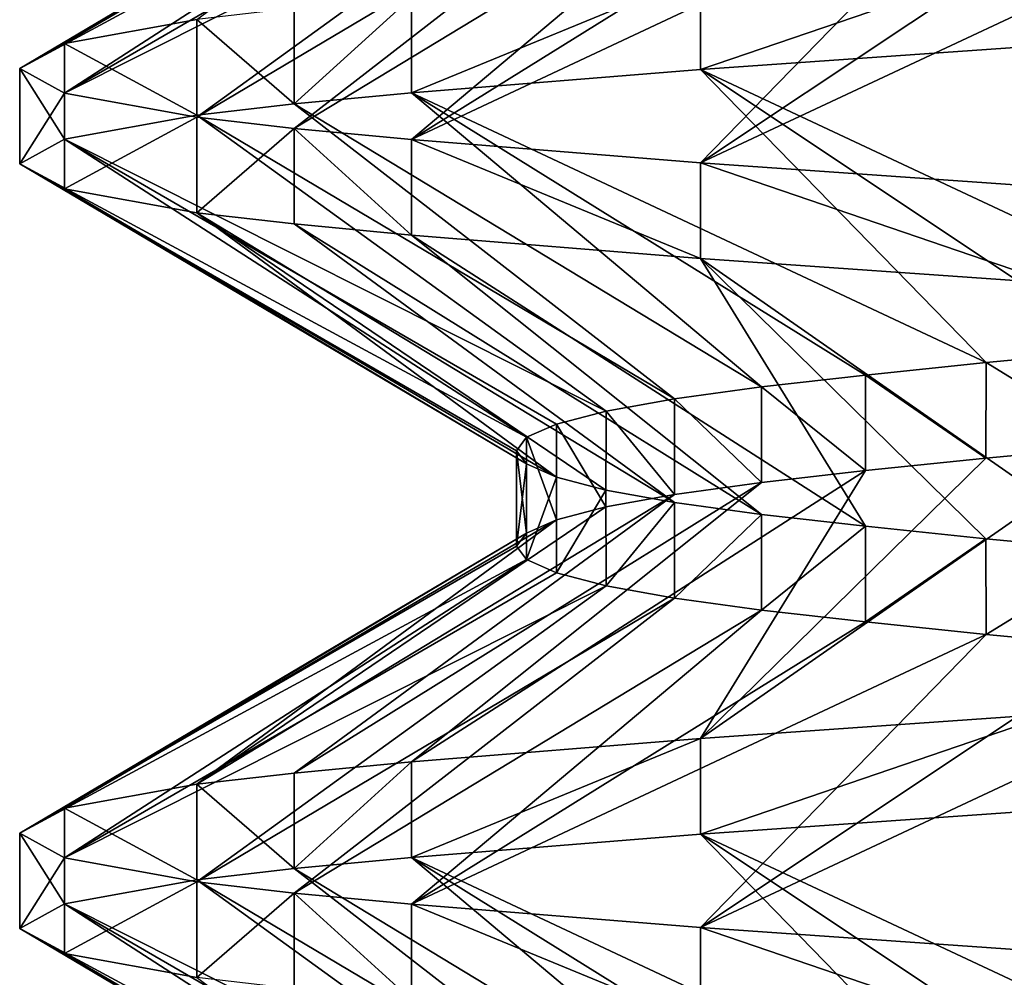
# Model space of a CAD drawing. Header units: inches. Extents: x -4.64 to 4.64, y -1.42 to 0.49.
# Tile 585 of 605: x 4.155 to 4.1952, y 0.3533 to 0.3924. Entities that reach past the tile are written whole.
import ezdxf

# ---------------------------------------------------------------- set-up
doc = ezdxf.new("R2010")
doc.units = ezdxf.units.IN
doc.header["$LTSCALE"] = 65.185185
doc.header["$MEASUREMENT"] = 0
for name, color, linetype in [('100', 7, 'CONTINUOUS'), ('112', 7, 'CONTINUOUS'), ('114', 7, 'CONTINUOUS'), ('273', 7, 'CONTINUOUS'), ('350', 7, 'CONTINUOUS'), ('354', 7, 'CONTINUOUS'), ('366', 7, 'CONTINUOUS'), ('368', 7, 'CONTINUOUS'), ('510', 7, 'CONTINUOUS'), ('96', 7, 'CONTINUOUS')]:
    doc.layers.add(name, color=color, linetype=linetype)

msp = doc.modelspace()

# ---------------------------------------------------------------- linework, layer by layer
at = {"layer": '100', "color": 252, "linetype": 'Continuous', "true_color": 0x969696}
for points in [[(4.182822, 0.394297, 8.692173), (4.182823, 0.390392, 8.692173), (4.197219, 0.395304, 8.703988), (4.182822, 0.394297, 8.692173)], [(4.182823, 0.390392, 8.692173), (4.19722, 0.3914, 8.703989), (4.197219, 0.395304, 8.703988), (4.182823, 0.390392, 8.692173)], [(4.17101, 0.393344, 8.677779), (4.171011, 0.389437, 8.67778), (4.182822, 0.394297, 8.692173), (4.17101, 0.393344, 8.677779)], [(4.171011, 0.389437, 8.67778), (4.182823, 0.390392, 8.692173), (4.182822, 0.394297, 8.692173), (4.171011, 0.389437, 8.67778)], [(4.166217, 0.388984, 8.669783), (4.171011, 0.389437, 8.67778), (4.17101, 0.393344, 8.677779), (4.166217, 0.388984, 8.669783)], [(4.166217, 0.392891, 8.669782), (4.166217, 0.388984, 8.669783), (4.17101, 0.393344, 8.677779), (4.166217, 0.392891, 8.669782)], [(4.162234, 0.392431, 8.66136), (4.166217, 0.388984, 8.669783), (4.166217, 0.392891, 8.669782), (4.162234, 0.392431, 8.66136)], [(4.156826, 0.391452, 8.643537), (4.162234, 0.388525, 8.66136), (4.162234, 0.392431, 8.66136), (4.156826, 0.391452, 8.643537)], [(4.162234, 0.388525, 8.66136), (4.166217, 0.388984, 8.669783), (4.162234, 0.392431, 8.66136), (4.162234, 0.388525, 8.66136)], [(4.155, 0.390438, 8.625001), (4.156826, 0.387548, 8.643535), (4.156826, 0.391452, 8.643537), (4.155, 0.390438, 8.625001)], [(4.156826, 0.387548, 8.643535), (4.162234, 0.388525, 8.66136), (4.156826, 0.391452, 8.643537), (4.156826, 0.387548, 8.643535)], [(4.155, 0.386531, 8.624999), (4.156826, 0.387548, 8.643535), (4.155, 0.390438, 8.625001), (4.155, 0.386531, 8.624999)], [(4.156826, 0.38942, 8.606465), (4.155, 0.386531, 8.624999), (4.155, 0.390438, 8.625001), (4.156826, 0.38942, 8.606465)], [(4.156826, 0.385517, 8.606463), (4.155, 0.386531, 8.624999), (4.156826, 0.38942, 8.606465), (4.156826, 0.385517, 8.606463)], [(4.162234, 0.388444, 8.58864), (4.156826, 0.385517, 8.606463), (4.156826, 0.38942, 8.606465), (4.162234, 0.388444, 8.58864)], [(4.162234, 0.384538, 8.58864), (4.156826, 0.385517, 8.606463), (4.162234, 0.388444, 8.58864), (4.162234, 0.384538, 8.58864)], [(4.166217, 0.387984, 8.580217), (4.162234, 0.384538, 8.58864), (4.162234, 0.388444, 8.58864), (4.166217, 0.387984, 8.580217)], [(4.166217, 0.384078, 8.580218), (4.162234, 0.384538, 8.58864), (4.166217, 0.387984, 8.580217), (4.166217, 0.384078, 8.580218)], [(4.17101, 0.383624, 8.572221), (4.166217, 0.384078, 8.580218), (4.166217, 0.387984, 8.580217), (4.17101, 0.383624, 8.572221)], [(4.171011, 0.387531, 8.57222), (4.17101, 0.383624, 8.572221), (4.166217, 0.387984, 8.580217), (4.171011, 0.387531, 8.57222)], [(4.182822, 0.382671, 8.557827), (4.17101, 0.383624, 8.572221), (4.171011, 0.387531, 8.57222), (4.182822, 0.382671, 8.557827)], [(4.182823, 0.386577, 8.557827), (4.182822, 0.382671, 8.557827), (4.171011, 0.387531, 8.57222), (4.182823, 0.386577, 8.557827)], [(4.197219, 0.381665, 8.546012), (4.182822, 0.382671, 8.557827), (4.182823, 0.386577, 8.557827), (4.197219, 0.381665, 8.546012)], [(4.19722, 0.385568, 8.546011), (4.197219, 0.381665, 8.546012), (4.182823, 0.386577, 8.557827), (4.19722, 0.385568, 8.546011)]]:
    msp.add_3dface(points, dxfattribs=at)
at = {"layer": '112', "color": 252, "linetype": 'Continuous', "true_color": 0x969696}
for points in [[(4.156826, 0.391452, 8.643537), (4.162234, 0.392431, 8.66136), (4.176929, 0.403237, 8.640527), (4.156826, 0.391452, 8.643537)], [(4.175706, 0.402698, 8.632805), (4.156826, 0.391452, 8.643537), (4.176929, 0.403237, 8.640527), (4.175706, 0.402698, 8.632805)], [(4.155, 0.390438, 8.625001), (4.156826, 0.391452, 8.643537), (4.175706, 0.402698, 8.632805), (4.155, 0.390438, 8.625001)], [(4.175297, 0.402156, 8.624994), (4.155, 0.390438, 8.625001), (4.175706, 0.402698, 8.632805), (4.175297, 0.402156, 8.624994)], [(4.175708, 0.40161, 8.617184), (4.155, 0.390438, 8.625001), (4.175297, 0.402156, 8.624994), (4.175708, 0.40161, 8.617184)], [(4.156826, 0.38942, 8.606465), (4.155, 0.390438, 8.625001), (4.175708, 0.40161, 8.617184), (4.156826, 0.38942, 8.606465)], [(4.176931, 0.401072, 8.609462), (4.156826, 0.38942, 8.606465), (4.175708, 0.40161, 8.617184), (4.176931, 0.401072, 8.609462)], [(4.178956, 0.400546, 8.60191), (4.156826, 0.38942, 8.606465), (4.176931, 0.401072, 8.609462), (4.178956, 0.400546, 8.60191)], [(4.162234, 0.388444, 8.58864), (4.156826, 0.38942, 8.606465), (4.178956, 0.400546, 8.60191), (4.162234, 0.388444, 8.58864)], [(4.181757, 0.400039, 8.594613), (4.162234, 0.388444, 8.58864), (4.178956, 0.400546, 8.60191), (4.181757, 0.400039, 8.594613)], [(4.166217, 0.387984, 8.580217), (4.162234, 0.388444, 8.58864), (4.181757, 0.400039, 8.594613), (4.166217, 0.387984, 8.580217)], [(4.185307, 0.399552, 8.587646), (4.166217, 0.387984, 8.580217), (4.181757, 0.400039, 8.594613), (4.185307, 0.399552, 8.587646)], [(4.171011, 0.387531, 8.57222), (4.166217, 0.387984, 8.580217), (4.185307, 0.399552, 8.587646), (4.171011, 0.387531, 8.57222)], [(4.189562, 0.399066, 8.581094), (4.171011, 0.387531, 8.57222), (4.185307, 0.399552, 8.587646), (4.189562, 0.399066, 8.581094)], [(4.194483, 0.398558, 8.575016), (4.171011, 0.387531, 8.57222), (4.189562, 0.399066, 8.581094), (4.194483, 0.398558, 8.575016)], [(4.182823, 0.386577, 8.557827), (4.171011, 0.387531, 8.57222), (4.194483, 0.398558, 8.575016), (4.182823, 0.386577, 8.557827)], [(4.200011, 0.39803, 8.569488), (4.182823, 0.386577, 8.557827), (4.194483, 0.398558, 8.575016), (4.200011, 0.39803, 8.569488)], [(4.20609, 0.39749, 8.564565), (4.182823, 0.386577, 8.557827), (4.200011, 0.39803, 8.569488), (4.20609, 0.39749, 8.564565)], [(4.19722, 0.385568, 8.546011), (4.182823, 0.386577, 8.557827), (4.20609, 0.39749, 8.564565), (4.19722, 0.385568, 8.546011)], [(4.182822, 0.363047, 8.692173), (4.197219, 0.364054, 8.703988), (4.200008, 0.37503, 8.680509), (4.182822, 0.363047, 8.692173)], [(4.19448, 0.374504, 8.67498), (4.182822, 0.363047, 8.692173), (4.200008, 0.37503, 8.680509), (4.19448, 0.374504, 8.67498)], [(4.189558, 0.373997, 8.6689), (4.182822, 0.363047, 8.692173), (4.19448, 0.374504, 8.67498), (4.189558, 0.373997, 8.6689)], [(4.17101, 0.362094, 8.677779), (4.182822, 0.363047, 8.692173), (4.189558, 0.373997, 8.6689), (4.17101, 0.362094, 8.677779)], [(4.185303, 0.37351, 8.662347), (4.17101, 0.362094, 8.677779), (4.189558, 0.373997, 8.6689), (4.185303, 0.37351, 8.662347)], [(4.166217, 0.361641, 8.669782), (4.17101, 0.362094, 8.677779), (4.185303, 0.37351, 8.662347), (4.166217, 0.361641, 8.669782)], [(4.181753, 0.373024, 8.655378), (4.166217, 0.361641, 8.669782), (4.185303, 0.37351, 8.662347), (4.181753, 0.373024, 8.655378)], [(4.162234, 0.361181, 8.66136), (4.166217, 0.361641, 8.669782), (4.181753, 0.373024, 8.655378), (4.162234, 0.361181, 8.66136)], [(4.178952, 0.372516, 8.648081), (4.162234, 0.361181, 8.66136), (4.181753, 0.373024, 8.655378), (4.178952, 0.372516, 8.648081)], [(4.176929, 0.371987, 8.640527), (4.162234, 0.361181, 8.66136), (4.178952, 0.372516, 8.648081), (4.176929, 0.371987, 8.640527)], [(4.156826, 0.360202, 8.643537), (4.162234, 0.361181, 8.66136), (4.176929, 0.371987, 8.640527), (4.156826, 0.360202, 8.643537)], [(4.175706, 0.371448, 8.632805), (4.156826, 0.360202, 8.643537), (4.176929, 0.371987, 8.640527), (4.175706, 0.371448, 8.632805)], [(4.155, 0.359188, 8.625001), (4.156826, 0.360202, 8.643537), (4.175706, 0.371448, 8.632805), (4.155, 0.359188, 8.625001)], [(4.175297, 0.370906, 8.624994), (4.155, 0.359188, 8.625001), (4.175706, 0.371448, 8.632805), (4.175297, 0.370906, 8.624994)], [(4.175708, 0.37036, 8.617184), (4.155, 0.359188, 8.625001), (4.175297, 0.370906, 8.624994), (4.175708, 0.37036, 8.617184)], [(4.156826, 0.35817, 8.606465), (4.155, 0.359188, 8.625001), (4.175708, 0.37036, 8.617184), (4.156826, 0.35817, 8.606465)], [(4.176931, 0.369822, 8.609462), (4.156826, 0.35817, 8.606465), (4.175708, 0.37036, 8.617184), (4.176931, 0.369822, 8.609462)], [(4.178956, 0.369296, 8.60191), (4.156826, 0.35817, 8.606465), (4.176931, 0.369822, 8.609462), (4.178956, 0.369296, 8.60191)], [(4.162234, 0.357194, 8.58864), (4.156826, 0.35817, 8.606465), (4.178956, 0.369296, 8.60191), (4.162234, 0.357194, 8.58864)], [(4.181757, 0.368789, 8.594613), (4.162234, 0.357194, 8.58864), (4.178956, 0.369296, 8.60191), (4.181757, 0.368789, 8.594613)], [(4.166217, 0.356734, 8.580217), (4.162234, 0.357194, 8.58864), (4.181757, 0.368789, 8.594613), (4.166217, 0.356734, 8.580217)], [(4.185307, 0.368302, 8.587646), (4.166217, 0.356734, 8.580217), (4.181757, 0.368789, 8.594613), (4.185307, 0.368302, 8.587646)], [(4.171011, 0.356281, 8.57222), (4.166217, 0.356734, 8.580217), (4.185307, 0.368302, 8.587646), (4.171011, 0.356281, 8.57222)], [(4.189562, 0.367816, 8.581094), (4.171011, 0.356281, 8.57222), (4.185307, 0.368302, 8.587646), (4.189562, 0.367816, 8.581094)], [(4.194483, 0.367308, 8.575016), (4.171011, 0.356281, 8.57222), (4.189562, 0.367816, 8.581094), (4.194483, 0.367308, 8.575016)], [(4.182823, 0.355327, 8.557827), (4.171011, 0.356281, 8.57222), (4.194483, 0.367308, 8.575016), (4.182823, 0.355327, 8.557827)], [(4.200011, 0.36678, 8.569488), (4.182823, 0.355327, 8.557827), (4.194483, 0.367308, 8.575016), (4.200011, 0.36678, 8.569488)], [(4.20609, 0.36624, 8.564565), (4.182823, 0.355327, 8.557827), (4.200011, 0.36678, 8.569488), (4.20609, 0.36624, 8.564565)], [(4.19722, 0.354318, 8.546011), (4.182823, 0.355327, 8.557827), (4.20609, 0.36624, 8.564565), (4.19722, 0.354318, 8.546011)]]:
    msp.add_3dface(points, dxfattribs=at)
at = {"layer": '114', "color": 252, "linetype": 'Continuous', "true_color": 0x969696}
for points in [[(4.19722, 0.3914, 8.703989), (4.182823, 0.390392, 8.692173), (4.20609, 0.379478, 8.685435), (4.19722, 0.3914, 8.703989)], [(4.182823, 0.390392, 8.692173), (4.171011, 0.389437, 8.67778), (4.194483, 0.378411, 8.674984), (4.182823, 0.390392, 8.692173)], [(4.20609, 0.379478, 8.685435), (4.182823, 0.390392, 8.692173), (4.200011, 0.378939, 8.680512), (4.20609, 0.379478, 8.685435)], [(4.200011, 0.378939, 8.680512), (4.182823, 0.390392, 8.692173), (4.194483, 0.378411, 8.674984), (4.200011, 0.378939, 8.680512)], [(4.171011, 0.389437, 8.67778), (4.166217, 0.388984, 8.669783), (4.185307, 0.377417, 8.662354), (4.171011, 0.389437, 8.67778)], [(4.194483, 0.378411, 8.674984), (4.171011, 0.389437, 8.67778), (4.189562, 0.377903, 8.668906), (4.194483, 0.378411, 8.674984)], [(4.189562, 0.377903, 8.668906), (4.171011, 0.389437, 8.67778), (4.185307, 0.377417, 8.662354), (4.189562, 0.377903, 8.668906)], [(4.166217, 0.388984, 8.669783), (4.162234, 0.388525, 8.66136), (4.181757, 0.37693, 8.655387), (4.166217, 0.388984, 8.669783)], [(4.185307, 0.377417, 8.662354), (4.166217, 0.388984, 8.669783), (4.181757, 0.37693, 8.655387), (4.185307, 0.377417, 8.662354)], [(4.162234, 0.388525, 8.66136), (4.156826, 0.387548, 8.643535), (4.178956, 0.376423, 8.64809), (4.162234, 0.388525, 8.66136)], [(4.181757, 0.37693, 8.655387), (4.162234, 0.388525, 8.66136), (4.178956, 0.376423, 8.64809), (4.181757, 0.37693, 8.655387)], [(4.156826, 0.387548, 8.643535), (4.155, 0.386531, 8.624999), (4.175708, 0.375359, 8.632816), (4.156826, 0.387548, 8.643535)], [(4.178956, 0.376423, 8.64809), (4.156826, 0.387548, 8.643535), (4.176931, 0.375896, 8.640538), (4.178956, 0.376423, 8.64809)], [(4.176931, 0.375896, 8.640538), (4.156826, 0.387548, 8.643535), (4.175708, 0.375359, 8.632816), (4.176931, 0.375896, 8.640538)], [(4.155, 0.386531, 8.624999), (4.156826, 0.385517, 8.606463), (4.175706, 0.37427, 8.617195), (4.155, 0.386531, 8.624999)], [(4.175708, 0.375359, 8.632816), (4.155, 0.386531, 8.624999), (4.175297, 0.374813, 8.625006), (4.175708, 0.375359, 8.632816)], [(4.175297, 0.374813, 8.625006), (4.155, 0.386531, 8.624999), (4.175706, 0.37427, 8.617195), (4.175297, 0.374813, 8.625006)], [(4.156826, 0.385517, 8.606463), (4.162234, 0.384538, 8.58864), (4.176929, 0.373731, 8.609473), (4.156826, 0.385517, 8.606463)], [(4.175706, 0.37427, 8.617195), (4.156826, 0.385517, 8.606463), (4.176929, 0.373731, 8.609473), (4.175706, 0.37427, 8.617195)], [(4.162234, 0.384538, 8.58864), (4.166217, 0.384078, 8.580218), (4.181753, 0.372695, 8.594622), (4.162234, 0.384538, 8.58864)], [(4.176929, 0.373731, 8.609473), (4.162234, 0.384538, 8.58864), (4.178952, 0.373203, 8.601919), (4.176929, 0.373731, 8.609473)], [(4.178952, 0.373203, 8.601919), (4.162234, 0.384538, 8.58864), (4.181753, 0.372695, 8.594622), (4.178952, 0.373203, 8.601919)], [(4.166217, 0.384078, 8.580218), (4.17101, 0.383624, 8.572221), (4.185303, 0.372209, 8.587653), (4.166217, 0.384078, 8.580218)], [(4.181753, 0.372695, 8.594622), (4.166217, 0.384078, 8.580218), (4.185303, 0.372209, 8.587653), (4.181753, 0.372695, 8.594622)], [(4.17101, 0.383624, 8.572221), (4.182822, 0.382671, 8.557827), (4.189558, 0.371722, 8.5811), (4.17101, 0.383624, 8.572221)], [(4.185303, 0.372209, 8.587653), (4.17101, 0.383624, 8.572221), (4.189558, 0.371722, 8.5811), (4.185303, 0.372209, 8.587653)], [(4.182822, 0.382671, 8.557827), (4.197219, 0.381665, 8.546012), (4.200008, 0.370688, 8.569491), (4.182822, 0.382671, 8.557827)], [(4.189558, 0.371722, 8.5811), (4.182822, 0.382671, 8.557827), (4.19448, 0.371215, 8.57502), (4.189558, 0.371722, 8.5811)], [(4.19448, 0.371215, 8.57502), (4.182822, 0.382671, 8.557827), (4.200008, 0.370688, 8.569491), (4.19448, 0.371215, 8.57502)], [(4.19722, 0.36015, 8.703989), (4.182823, 0.359142, 8.692173), (4.20609, 0.348228, 8.685435), (4.19722, 0.36015, 8.703989)], [(4.182823, 0.359142, 8.692173), (4.171011, 0.358187, 8.67778), (4.194483, 0.347161, 8.674984), (4.182823, 0.359142, 8.692173)], [(4.20609, 0.348228, 8.685435), (4.182823, 0.359142, 8.692173), (4.200011, 0.347689, 8.680512), (4.20609, 0.348228, 8.685435)], [(4.200011, 0.347689, 8.680512), (4.182823, 0.359142, 8.692173), (4.194483, 0.347161, 8.674984), (4.200011, 0.347689, 8.680512)], [(4.171011, 0.358187, 8.67778), (4.166217, 0.357734, 8.669783), (4.185307, 0.346167, 8.662354), (4.171011, 0.358187, 8.67778)], [(4.194483, 0.347161, 8.674984), (4.171011, 0.358187, 8.67778), (4.189562, 0.346653, 8.668906), (4.194483, 0.347161, 8.674984)], [(4.189562, 0.346653, 8.668906), (4.171011, 0.358187, 8.67778), (4.185307, 0.346167, 8.662354), (4.189562, 0.346653, 8.668906)], [(4.166217, 0.357734, 8.669783), (4.162234, 0.357275, 8.66136), (4.181757, 0.34568, 8.655387), (4.166217, 0.357734, 8.669783)], [(4.185307, 0.346167, 8.662354), (4.166217, 0.357734, 8.669783), (4.181757, 0.34568, 8.655387), (4.185307, 0.346167, 8.662354)], [(4.162234, 0.357275, 8.66136), (4.156826, 0.356298, 8.643535), (4.178956, 0.345173, 8.64809), (4.162234, 0.357275, 8.66136)], [(4.181757, 0.34568, 8.655387), (4.162234, 0.357275, 8.66136), (4.178956, 0.345173, 8.64809), (4.181757, 0.34568, 8.655387)], [(4.156826, 0.356298, 8.643535), (4.155, 0.355281, 8.624999), (4.175708, 0.344109, 8.632816), (4.156826, 0.356298, 8.643535)], [(4.178956, 0.345173, 8.64809), (4.156826, 0.356298, 8.643535), (4.176931, 0.344646, 8.640538), (4.178956, 0.345173, 8.64809)], [(4.176931, 0.344646, 8.640538), (4.156826, 0.356298, 8.643535), (4.175708, 0.344109, 8.632816), (4.176931, 0.344646, 8.640538)], [(4.155, 0.355281, 8.624999), (4.156826, 0.354267, 8.606463), (4.175706, 0.34302, 8.617195), (4.155, 0.355281, 8.624999)], [(4.175708, 0.344109, 8.632816), (4.155, 0.355281, 8.624999), (4.175297, 0.343563, 8.625006), (4.175708, 0.344109, 8.632816)], [(4.175297, 0.343563, 8.625006), (4.155, 0.355281, 8.624999), (4.175706, 0.34302, 8.617195), (4.175297, 0.343563, 8.625006)], [(4.156826, 0.354267, 8.606463), (4.162234, 0.353288, 8.58864), (4.176929, 0.342481, 8.609473), (4.156826, 0.354267, 8.606463)], [(4.175706, 0.34302, 8.617195), (4.156826, 0.354267, 8.606463), (4.176929, 0.342481, 8.609473), (4.175706, 0.34302, 8.617195)]]:
    msp.add_3dface(points, dxfattribs=at)
at = {"layer": '273', "color": 252, "linetype": 'Continuous', "true_color": 0x969696}
for points in [[(4.200008, 0.37503, 8.680509), (4.200011, 0.378939, 8.680512), (4.194483, 0.378411, 8.674984), (4.200008, 0.37503, 8.680509)], [(4.19448, 0.374504, 8.67498), (4.194483, 0.378411, 8.674984), (4.189562, 0.377903, 8.668906), (4.19448, 0.374504, 8.67498)], [(4.19448, 0.374504, 8.67498), (4.200008, 0.37503, 8.680509), (4.194483, 0.378411, 8.674984), (4.19448, 0.374504, 8.67498)], [(4.189558, 0.373997, 8.6689), (4.189562, 0.377903, 8.668906), (4.185307, 0.377417, 8.662354), (4.189558, 0.373997, 8.6689)], [(4.189558, 0.373997, 8.6689), (4.19448, 0.374504, 8.67498), (4.189562, 0.377903, 8.668906), (4.189558, 0.373997, 8.6689)], [(4.185303, 0.37351, 8.662347), (4.185307, 0.377417, 8.662354), (4.181757, 0.37693, 8.655387), (4.185303, 0.37351, 8.662347)], [(4.185303, 0.37351, 8.662347), (4.189558, 0.373997, 8.6689), (4.185307, 0.377417, 8.662354), (4.185303, 0.37351, 8.662347)], [(4.181753, 0.373024, 8.655378), (4.181757, 0.37693, 8.655387), (4.178956, 0.376423, 8.64809), (4.181753, 0.373024, 8.655378)], [(4.181753, 0.373024, 8.655378), (4.185303, 0.37351, 8.662347), (4.181757, 0.37693, 8.655387), (4.181753, 0.373024, 8.655378)], [(4.178952, 0.372516, 8.648081), (4.178956, 0.376423, 8.64809), (4.176931, 0.375896, 8.640538), (4.178952, 0.372516, 8.648081)], [(4.178952, 0.372516, 8.648081), (4.181753, 0.373024, 8.655378), (4.178956, 0.376423, 8.64809), (4.178952, 0.372516, 8.648081)], [(4.176929, 0.371987, 8.640527), (4.176931, 0.375896, 8.640538), (4.175708, 0.375359, 8.632816), (4.176929, 0.371987, 8.640527)], [(4.176929, 0.371987, 8.640527), (4.178952, 0.372516, 8.648081), (4.176931, 0.375896, 8.640538), (4.176929, 0.371987, 8.640527)], [(4.175706, 0.371448, 8.632805), (4.175708, 0.375359, 8.632816), (4.175297, 0.374813, 8.625006), (4.175706, 0.371448, 8.632805)], [(4.175706, 0.371448, 8.632805), (4.176929, 0.371987, 8.640527), (4.175708, 0.375359, 8.632816), (4.175706, 0.371448, 8.632805)], [(4.175297, 0.370906, 8.624994), (4.175706, 0.371448, 8.632805), (4.175297, 0.374813, 8.625006), (4.175297, 0.370906, 8.624994)], [(4.175297, 0.370906, 8.624994), (4.175297, 0.374813, 8.625006), (4.175706, 0.37427, 8.617195), (4.175297, 0.370906, 8.624994)], [(4.175708, 0.37036, 8.617184), (4.175297, 0.370906, 8.624994), (4.175706, 0.37427, 8.617195), (4.175708, 0.37036, 8.617184)], [(4.175708, 0.37036, 8.617184), (4.175706, 0.37427, 8.617195), (4.176929, 0.373731, 8.609473), (4.175708, 0.37036, 8.617184)], [(4.176931, 0.369822, 8.609462), (4.175708, 0.37036, 8.617184), (4.176929, 0.373731, 8.609473), (4.176931, 0.369822, 8.609462)], [(4.176931, 0.369822, 8.609462), (4.176929, 0.373731, 8.609473), (4.178952, 0.373203, 8.601919), (4.176931, 0.369822, 8.609462)], [(4.178956, 0.369296, 8.60191), (4.176931, 0.369822, 8.609462), (4.178952, 0.373203, 8.601919), (4.178956, 0.369296, 8.60191)], [(4.178956, 0.369296, 8.60191), (4.178952, 0.373203, 8.601919), (4.181753, 0.372695, 8.594622), (4.178956, 0.369296, 8.60191)], [(4.181757, 0.368789, 8.594613), (4.178956, 0.369296, 8.60191), (4.181753, 0.372695, 8.594622), (4.181757, 0.368789, 8.594613)], [(4.181757, 0.368789, 8.594613), (4.181753, 0.372695, 8.594622), (4.185303, 0.372209, 8.587653), (4.181757, 0.368789, 8.594613)], [(4.185307, 0.368302, 8.587646), (4.181757, 0.368789, 8.594613), (4.185303, 0.372209, 8.587653), (4.185307, 0.368302, 8.587646)], [(4.185307, 0.368302, 8.587646), (4.185303, 0.372209, 8.587653), (4.189558, 0.371722, 8.5811), (4.185307, 0.368302, 8.587646)], [(4.189562, 0.367816, 8.581094), (4.185307, 0.368302, 8.587646), (4.189558, 0.371722, 8.5811), (4.189562, 0.367816, 8.581094)], [(4.189562, 0.367816, 8.581094), (4.189558, 0.371722, 8.5811), (4.19448, 0.371215, 8.57502), (4.189562, 0.367816, 8.581094)], [(4.194483, 0.367308, 8.575016), (4.189562, 0.367816, 8.581094), (4.19448, 0.371215, 8.57502), (4.194483, 0.367308, 8.575016)], [(4.194483, 0.367308, 8.575016), (4.19448, 0.371215, 8.57502), (4.200008, 0.370688, 8.569491), (4.194483, 0.367308, 8.575016)], [(4.200011, 0.36678, 8.569488), (4.194483, 0.367308, 8.575016), (4.200008, 0.370688, 8.569491), (4.200011, 0.36678, 8.569488)]]:
    msp.add_3dface(points, dxfattribs=at)
at = {"layer": '350', "color": 252, "linetype": 'Continuous', "true_color": 0x969696}
for points in [[(4.182822, 0.363047, -8.557827), (4.182823, 0.359142, -8.557827), (4.197219, 0.364054, -8.546012), (4.182822, 0.363047, -8.557827)], [(4.182823, 0.359142, -8.557827), (4.19722, 0.36015, -8.546011), (4.197219, 0.364054, -8.546012), (4.182823, 0.359142, -8.557827)], [(4.17101, 0.362094, -8.572221), (4.171011, 0.358187, -8.57222), (4.182822, 0.363047, -8.557827), (4.17101, 0.362094, -8.572221)], [(4.171011, 0.358187, -8.57222), (4.182823, 0.359142, -8.557827), (4.182822, 0.363047, -8.557827), (4.171011, 0.358187, -8.57222)], [(4.166217, 0.357734, -8.580217), (4.171011, 0.358187, -8.57222), (4.17101, 0.362094, -8.572221), (4.166217, 0.357734, -8.580217)], [(4.166217, 0.361641, -8.580218), (4.166217, 0.357734, -8.580217), (4.17101, 0.362094, -8.572221), (4.166217, 0.361641, -8.580218)], [(4.162234, 0.361181, -8.58864), (4.166217, 0.357734, -8.580217), (4.166217, 0.361641, -8.580218), (4.162234, 0.361181, -8.58864)], [(4.156826, 0.360202, -8.606463), (4.162234, 0.357275, -8.58864), (4.162234, 0.361181, -8.58864), (4.156826, 0.360202, -8.606463)], [(4.162234, 0.357275, -8.58864), (4.166217, 0.357734, -8.580217), (4.162234, 0.361181, -8.58864), (4.162234, 0.357275, -8.58864)], [(4.155, 0.359188, -8.624999), (4.156826, 0.356298, -8.606465), (4.156826, 0.360202, -8.606463), (4.155, 0.359188, -8.624999)], [(4.156826, 0.356298, -8.606465), (4.162234, 0.357275, -8.58864), (4.156826, 0.360202, -8.606463), (4.156826, 0.356298, -8.606465)], [(4.155, 0.355281, -8.625001), (4.156826, 0.356298, -8.606465), (4.155, 0.359188, -8.624999), (4.155, 0.355281, -8.625001)], [(4.156826, 0.35817, -8.643535), (4.155, 0.355281, -8.625001), (4.155, 0.359188, -8.624999), (4.156826, 0.35817, -8.643535)], [(4.156826, 0.354267, -8.643537), (4.155, 0.355281, -8.625001), (4.156826, 0.35817, -8.643535), (4.156826, 0.354267, -8.643537)], [(4.162234, 0.357194, -8.66136), (4.156826, 0.354267, -8.643537), (4.156826, 0.35817, -8.643535), (4.162234, 0.357194, -8.66136)], [(4.162234, 0.353288, -8.66136), (4.156826, 0.354267, -8.643537), (4.162234, 0.357194, -8.66136), (4.162234, 0.353288, -8.66136)], [(4.166217, 0.356734, -8.669783), (4.162234, 0.353288, -8.66136), (4.162234, 0.357194, -8.66136), (4.166217, 0.356734, -8.669783)], [(4.166217, 0.352828, -8.669782), (4.162234, 0.353288, -8.66136), (4.166217, 0.356734, -8.669783), (4.166217, 0.352828, -8.669782)], [(4.17101, 0.352374, -8.677779), (4.166217, 0.352828, -8.669782), (4.166217, 0.356734, -8.669783), (4.17101, 0.352374, -8.677779)], [(4.171011, 0.356281, -8.67778), (4.17101, 0.352374, -8.677779), (4.166217, 0.356734, -8.669783), (4.171011, 0.356281, -8.67778)], [(4.182822, 0.351421, -8.692173), (4.17101, 0.352374, -8.677779), (4.171011, 0.356281, -8.67778), (4.182822, 0.351421, -8.692173)], [(4.182823, 0.355327, -8.692173), (4.182822, 0.351421, -8.692173), (4.171011, 0.356281, -8.67778), (4.182823, 0.355327, -8.692173)], [(4.197219, 0.350415, -8.703988), (4.182822, 0.351421, -8.692173), (4.182823, 0.355327, -8.692173), (4.197219, 0.350415, -8.703988)], [(4.19722, 0.354318, -8.703989), (4.197219, 0.350415, -8.703988), (4.182823, 0.355327, -8.692173), (4.19722, 0.354318, -8.703989)]]:
    msp.add_3dface(points, dxfattribs=at)
at = {"layer": '354', "color": 252, "linetype": 'Continuous', "true_color": 0x969696}
for points in [[(4.182822, 0.394297, -8.557827), (4.182823, 0.390392, -8.557827), (4.197219, 0.395304, -8.546012), (4.182822, 0.394297, -8.557827)], [(4.182823, 0.390392, -8.557827), (4.19722, 0.3914, -8.546011), (4.197219, 0.395304, -8.546012), (4.182823, 0.390392, -8.557827)], [(4.17101, 0.393344, -8.572221), (4.171011, 0.389437, -8.57222), (4.182822, 0.394297, -8.557827), (4.17101, 0.393344, -8.572221)], [(4.171011, 0.389437, -8.57222), (4.182823, 0.390392, -8.557827), (4.182822, 0.394297, -8.557827), (4.171011, 0.389437, -8.57222)], [(4.166217, 0.388984, -8.580217), (4.171011, 0.389437, -8.57222), (4.17101, 0.393344, -8.572221), (4.166217, 0.388984, -8.580217)], [(4.166217, 0.392891, -8.580218), (4.166217, 0.388984, -8.580217), (4.17101, 0.393344, -8.572221), (4.166217, 0.392891, -8.580218)], [(4.162234, 0.392431, -8.58864), (4.166217, 0.388984, -8.580217), (4.166217, 0.392891, -8.580218), (4.162234, 0.392431, -8.58864)], [(4.156826, 0.391452, -8.606463), (4.162234, 0.388525, -8.58864), (4.162234, 0.392431, -8.58864), (4.156826, 0.391452, -8.606463)], [(4.162234, 0.388525, -8.58864), (4.166217, 0.388984, -8.580217), (4.162234, 0.392431, -8.58864), (4.162234, 0.388525, -8.58864)], [(4.155, 0.390438, -8.624999), (4.156826, 0.387548, -8.606465), (4.156826, 0.391452, -8.606463), (4.155, 0.390438, -8.624999)], [(4.156826, 0.387548, -8.606465), (4.162234, 0.388525, -8.58864), (4.156826, 0.391452, -8.606463), (4.156826, 0.387548, -8.606465)], [(4.155, 0.386531, -8.625001), (4.156826, 0.387548, -8.606465), (4.155, 0.390438, -8.624999), (4.155, 0.386531, -8.625001)], [(4.156826, 0.38942, -8.643535), (4.155, 0.386531, -8.625001), (4.155, 0.390438, -8.624999), (4.156826, 0.38942, -8.643535)], [(4.156826, 0.385517, -8.643537), (4.155, 0.386531, -8.625001), (4.156826, 0.38942, -8.643535), (4.156826, 0.385517, -8.643537)], [(4.162234, 0.388444, -8.66136), (4.156826, 0.385517, -8.643537), (4.156826, 0.38942, -8.643535), (4.162234, 0.388444, -8.66136)], [(4.162234, 0.384538, -8.66136), (4.156826, 0.385517, -8.643537), (4.162234, 0.388444, -8.66136), (4.162234, 0.384538, -8.66136)], [(4.166217, 0.387984, -8.669783), (4.162234, 0.384538, -8.66136), (4.162234, 0.388444, -8.66136), (4.166217, 0.387984, -8.669783)], [(4.166217, 0.384078, -8.669782), (4.162234, 0.384538, -8.66136), (4.166217, 0.387984, -8.669783), (4.166217, 0.384078, -8.669782)], [(4.17101, 0.383624, -8.677779), (4.166217, 0.384078, -8.669782), (4.166217, 0.387984, -8.669783), (4.17101, 0.383624, -8.677779)], [(4.171011, 0.387531, -8.67778), (4.17101, 0.383624, -8.677779), (4.166217, 0.387984, -8.669783), (4.171011, 0.387531, -8.67778)], [(4.182822, 0.382671, -8.692173), (4.17101, 0.383624, -8.677779), (4.171011, 0.387531, -8.67778), (4.182822, 0.382671, -8.692173)], [(4.182823, 0.386577, -8.692173), (4.182822, 0.382671, -8.692173), (4.171011, 0.387531, -8.67778), (4.182823, 0.386577, -8.692173)], [(4.197219, 0.381665, -8.703988), (4.182822, 0.382671, -8.692173), (4.182823, 0.386577, -8.692173), (4.197219, 0.381665, -8.703988)], [(4.19722, 0.385568, -8.703989), (4.197219, 0.381665, -8.703988), (4.182823, 0.386577, -8.692173), (4.19722, 0.385568, -8.703989)]]:
    msp.add_3dface(points, dxfattribs=at)
at = {"layer": '366', "color": 252, "linetype": 'Continuous', "true_color": 0x969696}
for points in [[(4.156826, 0.391452, -8.606463), (4.162234, 0.392431, -8.58864), (4.176929, 0.403237, -8.609473), (4.156826, 0.391452, -8.606463)], [(4.175706, 0.402698, -8.617195), (4.156826, 0.391452, -8.606463), (4.176929, 0.403237, -8.609473), (4.175706, 0.402698, -8.617195)], [(4.155, 0.390438, -8.624999), (4.156826, 0.391452, -8.606463), (4.175706, 0.402698, -8.617195), (4.155, 0.390438, -8.624999)], [(4.175297, 0.402156, -8.625006), (4.155, 0.390438, -8.624999), (4.175706, 0.402698, -8.617195), (4.175297, 0.402156, -8.625006)], [(4.175708, 0.40161, -8.632816), (4.155, 0.390438, -8.624999), (4.175297, 0.402156, -8.625006), (4.175708, 0.40161, -8.632816)], [(4.156826, 0.38942, -8.643535), (4.155, 0.390438, -8.624999), (4.175708, 0.40161, -8.632816), (4.156826, 0.38942, -8.643535)], [(4.176931, 0.401072, -8.640538), (4.156826, 0.38942, -8.643535), (4.175708, 0.40161, -8.632816), (4.176931, 0.401072, -8.640538)], [(4.178956, 0.400546, -8.64809), (4.156826, 0.38942, -8.643535), (4.176931, 0.401072, -8.640538), (4.178956, 0.400546, -8.64809)], [(4.162234, 0.388444, -8.66136), (4.156826, 0.38942, -8.643535), (4.178956, 0.400546, -8.64809), (4.162234, 0.388444, -8.66136)], [(4.181757, 0.400039, -8.655387), (4.162234, 0.388444, -8.66136), (4.178956, 0.400546, -8.64809), (4.181757, 0.400039, -8.655387)], [(4.166217, 0.387984, -8.669783), (4.162234, 0.388444, -8.66136), (4.181757, 0.400039, -8.655387), (4.166217, 0.387984, -8.669783)], [(4.185307, 0.399552, -8.662354), (4.166217, 0.387984, -8.669783), (4.181757, 0.400039, -8.655387), (4.185307, 0.399552, -8.662354)], [(4.171011, 0.387531, -8.67778), (4.166217, 0.387984, -8.669783), (4.185307, 0.399552, -8.662354), (4.171011, 0.387531, -8.67778)], [(4.189562, 0.399066, -8.668906), (4.171011, 0.387531, -8.67778), (4.185307, 0.399552, -8.662354), (4.189562, 0.399066, -8.668906)], [(4.194483, 0.398558, -8.674984), (4.171011, 0.387531, -8.67778), (4.189562, 0.399066, -8.668906), (4.194483, 0.398558, -8.674984)], [(4.182823, 0.386577, -8.692173), (4.171011, 0.387531, -8.67778), (4.194483, 0.398558, -8.674984), (4.182823, 0.386577, -8.692173)], [(4.200011, 0.39803, -8.680512), (4.182823, 0.386577, -8.692173), (4.194483, 0.398558, -8.674984), (4.200011, 0.39803, -8.680512)], [(4.20609, 0.39749, -8.685435), (4.182823, 0.386577, -8.692173), (4.200011, 0.39803, -8.680512), (4.20609, 0.39749, -8.685435)], [(4.19722, 0.385568, -8.703989), (4.182823, 0.386577, -8.692173), (4.20609, 0.39749, -8.685435), (4.19722, 0.385568, -8.703989)], [(4.182822, 0.363047, -8.557827), (4.197219, 0.364054, -8.546012), (4.200008, 0.37503, -8.569491), (4.182822, 0.363047, -8.557827)], [(4.19448, 0.374504, -8.57502), (4.182822, 0.363047, -8.557827), (4.200008, 0.37503, -8.569491), (4.19448, 0.374504, -8.57502)], [(4.189558, 0.373997, -8.5811), (4.182822, 0.363047, -8.557827), (4.19448, 0.374504, -8.57502), (4.189558, 0.373997, -8.5811)], [(4.17101, 0.362094, -8.572221), (4.182822, 0.363047, -8.557827), (4.189558, 0.373997, -8.5811), (4.17101, 0.362094, -8.572221)], [(4.185303, 0.37351, -8.587653), (4.17101, 0.362094, -8.572221), (4.189558, 0.373997, -8.5811), (4.185303, 0.37351, -8.587653)], [(4.166217, 0.361641, -8.580218), (4.17101, 0.362094, -8.572221), (4.185303, 0.37351, -8.587653), (4.166217, 0.361641, -8.580218)], [(4.181753, 0.373024, -8.594622), (4.166217, 0.361641, -8.580218), (4.185303, 0.37351, -8.587653), (4.181753, 0.373024, -8.594622)], [(4.162234, 0.361181, -8.58864), (4.166217, 0.361641, -8.580218), (4.181753, 0.373024, -8.594622), (4.162234, 0.361181, -8.58864)], [(4.178952, 0.372516, -8.601919), (4.162234, 0.361181, -8.58864), (4.181753, 0.373024, -8.594622), (4.178952, 0.372516, -8.601919)], [(4.176929, 0.371987, -8.609473), (4.162234, 0.361181, -8.58864), (4.178952, 0.372516, -8.601919), (4.176929, 0.371987, -8.609473)], [(4.156826, 0.360202, -8.606463), (4.162234, 0.361181, -8.58864), (4.176929, 0.371987, -8.609473), (4.156826, 0.360202, -8.606463)], [(4.175706, 0.371448, -8.617195), (4.156826, 0.360202, -8.606463), (4.176929, 0.371987, -8.609473), (4.175706, 0.371448, -8.617195)], [(4.155, 0.359188, -8.624999), (4.156826, 0.360202, -8.606463), (4.175706, 0.371448, -8.617195), (4.155, 0.359188, -8.624999)], [(4.175297, 0.370906, -8.625006), (4.155, 0.359188, -8.624999), (4.175706, 0.371448, -8.617195), (4.175297, 0.370906, -8.625006)], [(4.175708, 0.37036, -8.632816), (4.155, 0.359188, -8.624999), (4.175297, 0.370906, -8.625006), (4.175708, 0.37036, -8.632816)], [(4.156826, 0.35817, -8.643535), (4.155, 0.359188, -8.624999), (4.175708, 0.37036, -8.632816), (4.156826, 0.35817, -8.643535)], [(4.176931, 0.369822, -8.640538), (4.156826, 0.35817, -8.643535), (4.175708, 0.37036, -8.632816), (4.176931, 0.369822, -8.640538)], [(4.178956, 0.369296, -8.64809), (4.156826, 0.35817, -8.643535), (4.176931, 0.369822, -8.640538), (4.178956, 0.369296, -8.64809)], [(4.162234, 0.357194, -8.66136), (4.156826, 0.35817, -8.643535), (4.178956, 0.369296, -8.64809), (4.162234, 0.357194, -8.66136)], [(4.181757, 0.368789, -8.655387), (4.162234, 0.357194, -8.66136), (4.178956, 0.369296, -8.64809), (4.181757, 0.368789, -8.655387)], [(4.166217, 0.356734, -8.669783), (4.162234, 0.357194, -8.66136), (4.181757, 0.368789, -8.655387), (4.166217, 0.356734, -8.669783)], [(4.185307, 0.368302, -8.662354), (4.166217, 0.356734, -8.669783), (4.181757, 0.368789, -8.655387), (4.185307, 0.368302, -8.662354)], [(4.171011, 0.356281, -8.67778), (4.166217, 0.356734, -8.669783), (4.185307, 0.368302, -8.662354), (4.171011, 0.356281, -8.67778)], [(4.189562, 0.367816, -8.668906), (4.171011, 0.356281, -8.67778), (4.185307, 0.368302, -8.662354), (4.189562, 0.367816, -8.668906)], [(4.194483, 0.367308, -8.674984), (4.171011, 0.356281, -8.67778), (4.189562, 0.367816, -8.668906), (4.194483, 0.367308, -8.674984)], [(4.182823, 0.355327, -8.692173), (4.171011, 0.356281, -8.67778), (4.194483, 0.367308, -8.674984), (4.182823, 0.355327, -8.692173)], [(4.200011, 0.36678, -8.680512), (4.182823, 0.355327, -8.692173), (4.194483, 0.367308, -8.674984), (4.200011, 0.36678, -8.680512)], [(4.20609, 0.36624, -8.685435), (4.182823, 0.355327, -8.692173), (4.200011, 0.36678, -8.680512), (4.20609, 0.36624, -8.685435)], [(4.19722, 0.354318, -8.703989), (4.182823, 0.355327, -8.692173), (4.20609, 0.36624, -8.685435), (4.19722, 0.354318, -8.703989)]]:
    msp.add_3dface(points, dxfattribs=at)
at = {"layer": '368', "color": 252, "linetype": 'Continuous', "true_color": 0x969696}
for points in [[(4.19722, 0.3914, -8.546011), (4.182823, 0.390392, -8.557827), (4.20609, 0.379478, -8.564565), (4.19722, 0.3914, -8.546011)], [(4.182823, 0.390392, -8.557827), (4.171011, 0.389437, -8.57222), (4.194483, 0.378411, -8.575016), (4.182823, 0.390392, -8.557827)], [(4.20609, 0.379478, -8.564565), (4.182823, 0.390392, -8.557827), (4.200011, 0.378939, -8.569488), (4.20609, 0.379478, -8.564565)], [(4.200011, 0.378939, -8.569488), (4.182823, 0.390392, -8.557827), (4.194483, 0.378411, -8.575016), (4.200011, 0.378939, -8.569488)], [(4.171011, 0.389437, -8.57222), (4.166217, 0.388984, -8.580217), (4.185307, 0.377417, -8.587646), (4.171011, 0.389437, -8.57222)], [(4.194483, 0.378411, -8.575016), (4.171011, 0.389437, -8.57222), (4.189562, 0.377903, -8.581094), (4.194483, 0.378411, -8.575016)], [(4.189562, 0.377903, -8.581094), (4.171011, 0.389437, -8.57222), (4.185307, 0.377417, -8.587646), (4.189562, 0.377903, -8.581094)], [(4.166217, 0.388984, -8.580217), (4.162234, 0.388525, -8.58864), (4.181757, 0.37693, -8.594613), (4.166217, 0.388984, -8.580217)], [(4.185307, 0.377417, -8.587646), (4.166217, 0.388984, -8.580217), (4.181757, 0.37693, -8.594613), (4.185307, 0.377417, -8.587646)], [(4.162234, 0.388525, -8.58864), (4.156826, 0.387548, -8.606465), (4.178956, 0.376423, -8.60191), (4.162234, 0.388525, -8.58864)], [(4.181757, 0.37693, -8.594613), (4.162234, 0.388525, -8.58864), (4.178956, 0.376423, -8.60191), (4.181757, 0.37693, -8.594613)], [(4.156826, 0.387548, -8.606465), (4.155, 0.386531, -8.625001), (4.175708, 0.375359, -8.617184), (4.156826, 0.387548, -8.606465)], [(4.178956, 0.376423, -8.60191), (4.156826, 0.387548, -8.606465), (4.176931, 0.375896, -8.609462), (4.178956, 0.376423, -8.60191)], [(4.176931, 0.375896, -8.609462), (4.156826, 0.387548, -8.606465), (4.175708, 0.375359, -8.617184), (4.176931, 0.375896, -8.609462)], [(4.155, 0.386531, -8.625001), (4.156826, 0.385517, -8.643537), (4.175706, 0.37427, -8.632805), (4.155, 0.386531, -8.625001)], [(4.175708, 0.375359, -8.617184), (4.155, 0.386531, -8.625001), (4.175297, 0.374813, -8.624994), (4.175708, 0.375359, -8.617184)], [(4.175297, 0.374813, -8.624994), (4.155, 0.386531, -8.625001), (4.175706, 0.37427, -8.632805), (4.175297, 0.374813, -8.624994)], [(4.156826, 0.385517, -8.643537), (4.162234, 0.384538, -8.66136), (4.176929, 0.373731, -8.640527), (4.156826, 0.385517, -8.643537)], [(4.175706, 0.37427, -8.632805), (4.156826, 0.385517, -8.643537), (4.176929, 0.373731, -8.640527), (4.175706, 0.37427, -8.632805)], [(4.162234, 0.384538, -8.66136), (4.166217, 0.384078, -8.669782), (4.181753, 0.372695, -8.655378), (4.162234, 0.384538, -8.66136)], [(4.176929, 0.373731, -8.640527), (4.162234, 0.384538, -8.66136), (4.178952, 0.373203, -8.648081), (4.176929, 0.373731, -8.640527)], [(4.178952, 0.373203, -8.648081), (4.162234, 0.384538, -8.66136), (4.181753, 0.372695, -8.655378), (4.178952, 0.373203, -8.648081)], [(4.166217, 0.384078, -8.669782), (4.17101, 0.383624, -8.677779), (4.185303, 0.372209, -8.662347), (4.166217, 0.384078, -8.669782)], [(4.181753, 0.372695, -8.655378), (4.166217, 0.384078, -8.669782), (4.185303, 0.372209, -8.662347), (4.181753, 0.372695, -8.655378)], [(4.17101, 0.383624, -8.677779), (4.182822, 0.382671, -8.692173), (4.189558, 0.371722, -8.6689), (4.17101, 0.383624, -8.677779)], [(4.185303, 0.372209, -8.662347), (4.17101, 0.383624, -8.677779), (4.189558, 0.371722, -8.6689), (4.185303, 0.372209, -8.662347)], [(4.182822, 0.382671, -8.692173), (4.197219, 0.381665, -8.703988), (4.200008, 0.370688, -8.680509), (4.182822, 0.382671, -8.692173)], [(4.189558, 0.371722, -8.6689), (4.182822, 0.382671, -8.692173), (4.19448, 0.371215, -8.67498), (4.189558, 0.371722, -8.6689)], [(4.19448, 0.371215, -8.67498), (4.182822, 0.382671, -8.692173), (4.200008, 0.370688, -8.680509), (4.19448, 0.371215, -8.67498)], [(4.19722, 0.36015, -8.546011), (4.182823, 0.359142, -8.557827), (4.20609, 0.348228, -8.564565), (4.19722, 0.36015, -8.546011)], [(4.182823, 0.359142, -8.557827), (4.171011, 0.358187, -8.57222), (4.194483, 0.347161, -8.575016), (4.182823, 0.359142, -8.557827)], [(4.20609, 0.348228, -8.564565), (4.182823, 0.359142, -8.557827), (4.200011, 0.347689, -8.569488), (4.20609, 0.348228, -8.564565)], [(4.200011, 0.347689, -8.569488), (4.182823, 0.359142, -8.557827), (4.194483, 0.347161, -8.575016), (4.200011, 0.347689, -8.569488)], [(4.171011, 0.358187, -8.57222), (4.166217, 0.357734, -8.580217), (4.185307, 0.346167, -8.587646), (4.171011, 0.358187, -8.57222)], [(4.194483, 0.347161, -8.575016), (4.171011, 0.358187, -8.57222), (4.189562, 0.346653, -8.581094), (4.194483, 0.347161, -8.575016)], [(4.189562, 0.346653, -8.581094), (4.171011, 0.358187, -8.57222), (4.185307, 0.346167, -8.587646), (4.189562, 0.346653, -8.581094)], [(4.166217, 0.357734, -8.580217), (4.162234, 0.357275, -8.58864), (4.181757, 0.34568, -8.594613), (4.166217, 0.357734, -8.580217)], [(4.185307, 0.346167, -8.587646), (4.166217, 0.357734, -8.580217), (4.181757, 0.34568, -8.594613), (4.185307, 0.346167, -8.587646)], [(4.162234, 0.357275, -8.58864), (4.156826, 0.356298, -8.606465), (4.178956, 0.345173, -8.60191), (4.162234, 0.357275, -8.58864)], [(4.181757, 0.34568, -8.594613), (4.162234, 0.357275, -8.58864), (4.178956, 0.345173, -8.60191), (4.181757, 0.34568, -8.594613)], [(4.156826, 0.356298, -8.606465), (4.155, 0.355281, -8.625001), (4.175708, 0.344109, -8.617184), (4.156826, 0.356298, -8.606465)], [(4.178956, 0.345173, -8.60191), (4.156826, 0.356298, -8.606465), (4.176931, 0.344646, -8.609462), (4.178956, 0.345173, -8.60191)], [(4.176931, 0.344646, -8.609462), (4.156826, 0.356298, -8.606465), (4.175708, 0.344109, -8.617184), (4.176931, 0.344646, -8.609462)], [(4.155, 0.355281, -8.625001), (4.156826, 0.354267, -8.643537), (4.175706, 0.34302, -8.632805), (4.155, 0.355281, -8.625001)], [(4.175708, 0.344109, -8.617184), (4.155, 0.355281, -8.625001), (4.175297, 0.343563, -8.624994), (4.175708, 0.344109, -8.617184)], [(4.175297, 0.343563, -8.624994), (4.155, 0.355281, -8.625001), (4.175706, 0.34302, -8.632805), (4.175297, 0.343563, -8.624994)], [(4.156826, 0.354267, -8.643537), (4.162234, 0.353288, -8.66136), (4.176929, 0.342481, -8.640527), (4.156826, 0.354267, -8.643537)], [(4.175706, 0.34302, -8.632805), (4.156826, 0.354267, -8.643537), (4.176929, 0.342481, -8.640527), (4.175706, 0.34302, -8.632805)]]:
    msp.add_3dface(points, dxfattribs=at)
at = {"layer": '510', "color": 252, "linetype": 'Continuous', "true_color": 0x969696}
for points in [[(4.200008, 0.37503, -8.569491), (4.200011, 0.378939, -8.569488), (4.194483, 0.378411, -8.575016), (4.200008, 0.37503, -8.569491)], [(4.19448, 0.374504, -8.57502), (4.194483, 0.378411, -8.575016), (4.189562, 0.377903, -8.581094), (4.19448, 0.374504, -8.57502)], [(4.19448, 0.374504, -8.57502), (4.200008, 0.37503, -8.569491), (4.194483, 0.378411, -8.575016), (4.19448, 0.374504, -8.57502)], [(4.189558, 0.373997, -8.5811), (4.189562, 0.377903, -8.581094), (4.185307, 0.377417, -8.587646), (4.189558, 0.373997, -8.5811)], [(4.189558, 0.373997, -8.5811), (4.19448, 0.374504, -8.57502), (4.189562, 0.377903, -8.581094), (4.189558, 0.373997, -8.5811)], [(4.185303, 0.37351, -8.587653), (4.185307, 0.377417, -8.587646), (4.181757, 0.37693, -8.594613), (4.185303, 0.37351, -8.587653)], [(4.185303, 0.37351, -8.587653), (4.189558, 0.373997, -8.5811), (4.185307, 0.377417, -8.587646), (4.185303, 0.37351, -8.587653)], [(4.181753, 0.373024, -8.594622), (4.181757, 0.37693, -8.594613), (4.178956, 0.376423, -8.60191), (4.181753, 0.373024, -8.594622)], [(4.181753, 0.373024, -8.594622), (4.185303, 0.37351, -8.587653), (4.181757, 0.37693, -8.594613), (4.181753, 0.373024, -8.594622)], [(4.178952, 0.372516, -8.601919), (4.178956, 0.376423, -8.60191), (4.176931, 0.375896, -8.609462), (4.178952, 0.372516, -8.601919)], [(4.178952, 0.372516, -8.601919), (4.181753, 0.373024, -8.594622), (4.178956, 0.376423, -8.60191), (4.178952, 0.372516, -8.601919)], [(4.176929, 0.371987, -8.609473), (4.176931, 0.375896, -8.609462), (4.175708, 0.375359, -8.617184), (4.176929, 0.371987, -8.609473)], [(4.176929, 0.371987, -8.609473), (4.178952, 0.372516, -8.601919), (4.176931, 0.375896, -8.609462), (4.176929, 0.371987, -8.609473)], [(4.175706, 0.371448, -8.617195), (4.175708, 0.375359, -8.617184), (4.175297, 0.374813, -8.624994), (4.175706, 0.371448, -8.617195)], [(4.175706, 0.371448, -8.617195), (4.176929, 0.371987, -8.609473), (4.175708, 0.375359, -8.617184), (4.175706, 0.371448, -8.617195)], [(4.175297, 0.370906, -8.625006), (4.175706, 0.371448, -8.617195), (4.175297, 0.374813, -8.624994), (4.175297, 0.370906, -8.625006)], [(4.175297, 0.370906, -8.625006), (4.175297, 0.374813, -8.624994), (4.175706, 0.37427, -8.632805), (4.175297, 0.370906, -8.625006)], [(4.175708, 0.37036, -8.632816), (4.175297, 0.370906, -8.625006), (4.175706, 0.37427, -8.632805), (4.175708, 0.37036, -8.632816)], [(4.175708, 0.37036, -8.632816), (4.175706, 0.37427, -8.632805), (4.176929, 0.373731, -8.640527), (4.175708, 0.37036, -8.632816)], [(4.176931, 0.369822, -8.640538), (4.175708, 0.37036, -8.632816), (4.176929, 0.373731, -8.640527), (4.176931, 0.369822, -8.640538)], [(4.176931, 0.369822, -8.640538), (4.176929, 0.373731, -8.640527), (4.178952, 0.373203, -8.648081), (4.176931, 0.369822, -8.640538)], [(4.178956, 0.369296, -8.64809), (4.176931, 0.369822, -8.640538), (4.178952, 0.373203, -8.648081), (4.178956, 0.369296, -8.64809)], [(4.178956, 0.369296, -8.64809), (4.178952, 0.373203, -8.648081), (4.181753, 0.372695, -8.655378), (4.178956, 0.369296, -8.64809)], [(4.181757, 0.368789, -8.655387), (4.178956, 0.369296, -8.64809), (4.181753, 0.372695, -8.655378), (4.181757, 0.368789, -8.655387)], [(4.181757, 0.368789, -8.655387), (4.181753, 0.372695, -8.655378), (4.185303, 0.372209, -8.662347), (4.181757, 0.368789, -8.655387)], [(4.185307, 0.368302, -8.662354), (4.181757, 0.368789, -8.655387), (4.185303, 0.372209, -8.662347), (4.185307, 0.368302, -8.662354)], [(4.185307, 0.368302, -8.662354), (4.185303, 0.372209, -8.662347), (4.189558, 0.371722, -8.6689), (4.185307, 0.368302, -8.662354)], [(4.189562, 0.367816, -8.668906), (4.185307, 0.368302, -8.662354), (4.189558, 0.371722, -8.6689), (4.189562, 0.367816, -8.668906)], [(4.189562, 0.367816, -8.668906), (4.189558, 0.371722, -8.6689), (4.19448, 0.371215, -8.67498), (4.189562, 0.367816, -8.668906)], [(4.194483, 0.367308, -8.674984), (4.189562, 0.367816, -8.668906), (4.19448, 0.371215, -8.67498), (4.194483, 0.367308, -8.674984)], [(4.194483, 0.367308, -8.674984), (4.19448, 0.371215, -8.67498), (4.200008, 0.370688, -8.680509), (4.194483, 0.367308, -8.674984)], [(4.200011, 0.36678, -8.680512), (4.194483, 0.367308, -8.674984), (4.200008, 0.370688, -8.680509), (4.200011, 0.36678, -8.680512)]]:
    msp.add_3dface(points, dxfattribs=at)
at = {"layer": '96', "color": 252, "linetype": 'Continuous', "true_color": 0x969696}
for points in [[(4.182822, 0.363047, 8.692173), (4.182823, 0.359142, 8.692173), (4.197219, 0.364054, 8.703988), (4.182822, 0.363047, 8.692173)], [(4.182823, 0.359142, 8.692173), (4.19722, 0.36015, 8.703989), (4.197219, 0.364054, 8.703988), (4.182823, 0.359142, 8.692173)], [(4.17101, 0.362094, 8.677779), (4.171011, 0.358187, 8.67778), (4.182822, 0.363047, 8.692173), (4.17101, 0.362094, 8.677779)], [(4.171011, 0.358187, 8.67778), (4.182823, 0.359142, 8.692173), (4.182822, 0.363047, 8.692173), (4.171011, 0.358187, 8.67778)], [(4.166217, 0.357734, 8.669783), (4.171011, 0.358187, 8.67778), (4.17101, 0.362094, 8.677779), (4.166217, 0.357734, 8.669783)], [(4.166217, 0.361641, 8.669782), (4.166217, 0.357734, 8.669783), (4.17101, 0.362094, 8.677779), (4.166217, 0.361641, 8.669782)], [(4.162234, 0.361181, 8.66136), (4.166217, 0.357734, 8.669783), (4.166217, 0.361641, 8.669782), (4.162234, 0.361181, 8.66136)], [(4.156826, 0.360202, 8.643537), (4.162234, 0.357275, 8.66136), (4.162234, 0.361181, 8.66136), (4.156826, 0.360202, 8.643537)], [(4.162234, 0.357275, 8.66136), (4.166217, 0.357734, 8.669783), (4.162234, 0.361181, 8.66136), (4.162234, 0.357275, 8.66136)], [(4.155, 0.359188, 8.625001), (4.156826, 0.356298, 8.643535), (4.156826, 0.360202, 8.643537), (4.155, 0.359188, 8.625001)], [(4.156826, 0.356298, 8.643535), (4.162234, 0.357275, 8.66136), (4.156826, 0.360202, 8.643537), (4.156826, 0.356298, 8.643535)], [(4.155, 0.355281, 8.624999), (4.156826, 0.356298, 8.643535), (4.155, 0.359188, 8.625001), (4.155, 0.355281, 8.624999)], [(4.156826, 0.35817, 8.606465), (4.155, 0.355281, 8.624999), (4.155, 0.359188, 8.625001), (4.156826, 0.35817, 8.606465)], [(4.156826, 0.354267, 8.606463), (4.155, 0.355281, 8.624999), (4.156826, 0.35817, 8.606465), (4.156826, 0.354267, 8.606463)], [(4.162234, 0.357194, 8.58864), (4.156826, 0.354267, 8.606463), (4.156826, 0.35817, 8.606465), (4.162234, 0.357194, 8.58864)], [(4.162234, 0.353288, 8.58864), (4.156826, 0.354267, 8.606463), (4.162234, 0.357194, 8.58864), (4.162234, 0.353288, 8.58864)], [(4.166217, 0.356734, 8.580217), (4.162234, 0.353288, 8.58864), (4.162234, 0.357194, 8.58864), (4.166217, 0.356734, 8.580217)], [(4.166217, 0.352828, 8.580218), (4.162234, 0.353288, 8.58864), (4.166217, 0.356734, 8.580217), (4.166217, 0.352828, 8.580218)], [(4.17101, 0.352374, 8.572221), (4.166217, 0.352828, 8.580218), (4.166217, 0.356734, 8.580217), (4.17101, 0.352374, 8.572221)], [(4.171011, 0.356281, 8.57222), (4.17101, 0.352374, 8.572221), (4.166217, 0.356734, 8.580217), (4.171011, 0.356281, 8.57222)], [(4.182822, 0.351421, 8.557827), (4.17101, 0.352374, 8.572221), (4.171011, 0.356281, 8.57222), (4.182822, 0.351421, 8.557827)], [(4.182823, 0.355327, 8.557827), (4.182822, 0.351421, 8.557827), (4.171011, 0.356281, 8.57222), (4.182823, 0.355327, 8.557827)], [(4.197219, 0.350415, 8.546012), (4.182822, 0.351421, 8.557827), (4.182823, 0.355327, 8.557827), (4.197219, 0.350415, 8.546012)], [(4.19722, 0.354318, 8.546011), (4.197219, 0.350415, 8.546012), (4.182823, 0.355327, 8.557827), (4.19722, 0.354318, 8.546011)]]:
    msp.add_3dface(points, dxfattribs=at)

doc.saveas('drawing.dxf')
